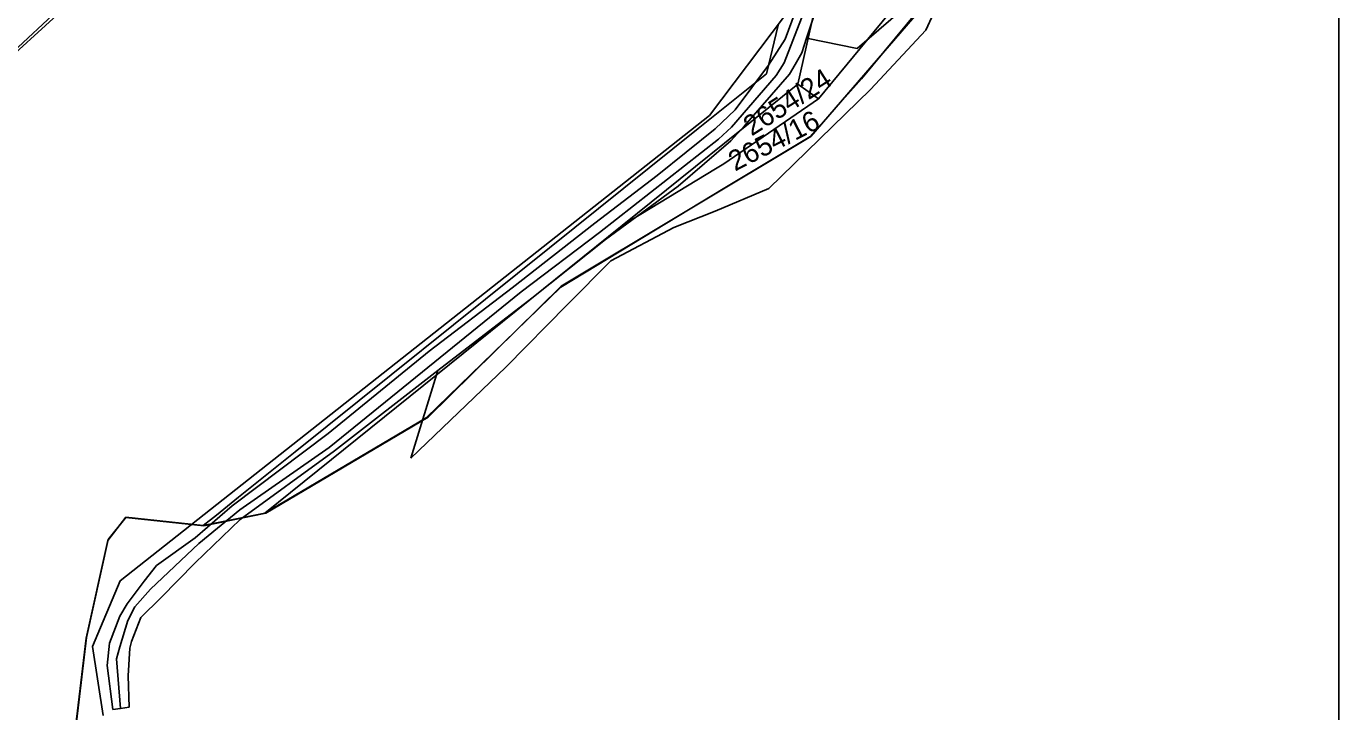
# Model space of a CAD drawing. Extents: x -564810 to -550519, y -1045831 to -1034011.
# Drawn here: x -550851.2 to -550519.3, y -1037181.3 to -1037007.9 of the extents above; entities that cross this region are included whole.
import ezdxf

# ---------------------------------------------------------------- set-up
doc = ezdxf.new("R2010")
doc.units = 0
for name, color, linetype in [('Interakční prvky', 7, 'Continuous'), ('KN stav', 7, 'Continuous'), ('Lesní porost', 7, 'Continuous'), ('Obvod KPU', 7, 'Continuous'), ('Parcelní čísla', 7, 'Continuous'), ('vodní toky', 7, 'Continuous'), ('Vrstva 18', 7, 'Continuous'), ('Vrstva 33', 7, 'Continuous'), ('Vrstva 63', 7, 'Continuous')]:
    doc.layers.add(name, color=color, linetype=linetype)

msp = doc.modelspace()

# ---------------------------------------------------------------- linework, layer by layer
at = {"layer": 'Interakční prvky'}
msp.add_lwpolyline([(-550831.77, -1037182.32), (-550834.48, -1037164.87), (-550827.51, -1037148.2), (-550678.45, -1037030.53), (-550659.46, -1037005.33), (-550634.3, -1036877.54)], dxfattribs=at)
at = {"layer": 'KN stav'}
for p, q in [((-550656.13, -1037022.55), (-550607.43, -1036809.12)), ((-550621.87, -1036991.16), (-550650.89, -1037026.27)), ((-550618.28, -1036994.93), (-550639.99, -1037021.25)), ((-550661.1, -1037007.64), (-550664.02, -1037019.92)), ((-550700.54, -1037058.32), (-550656.13, -1037022.55)), ((-550681.27, -1037033.77), (-550664.02, -1037019.92)), ((-550656.13, -1037022.55), (-550650.89, -1037026.27)), ((-550639.99, -1037021.25), (-550653.05, -1037035.87)), ((-550650.89, -1037026.27), (-550674.84, -1037042.75)), ((-550681.27, -1037033.77), (-550718.87, -1037063.93)), ((-550653.05, -1037035.87), (-550674.55, -1037048.83)), ((-550674.84, -1037042.75), (-550676.93, -1037044.01)), ((-550676.93, -1037044.01), (-550700.54, -1037058.32)), ((-550674.55, -1037048.83), (-550716.07, -1037073.88)), ((-550700.54, -1037058.32), (-550790.92, -1037131.1)), ((-550718.87, -1037063.93), (-550783.19, -1037115.55)), ((-550716.07, -1037073.88), (-550750.08, -1037107)), ((-550750.08, -1037107), (-550790.92, -1037131.1)), ((-550797.58, -1037127.09), (-550783.19, -1037115.55)), ((-550797.58, -1037127.09), (-550803.16, -1037131.58)), ((-550826.04, -1037132.14), (-550830.6, -1037138.03)), ((-550806.48, -1037134.23), (-550826.04, -1037132.14)), ((-550790.92, -1037131.1), (-550806.48, -1037134.23)), ((-550803.16, -1037131.58), (-550806.48, -1037134.23)), ((-550830.6, -1037138.03), (-550836.11, -1037162.73)), ((-550836.11, -1037162.73), (-550840.86, -1037202.24))]:
    msp.add_line(p, q, dxfattribs=at)
at = {"layer": 'Lesní porost'}
for p, q in [((-550618.47, -1036997.48), (-550623.7, -1037008.89)), ((-550641.07, -1037013.56), (-550627.05, -1037001.49)), ((-550861.23, -1037021.16), (-550842.61, -1037004.29)), ((-550623.7, -1037008.89), (-550637.7, -1037023.92)), ((-550655.09, -1037014.63), (-550653.89, -1037010.94)), ((-550653.89, -1037010.94), (-550641.07, -1037013.56)), ((-550656.74, -1037017.62), (-550655.09, -1037014.63)), ((-550658.17, -1037020.05), (-550656.74, -1037017.62)), ((-550669.56, -1037033.13), (-550658.17, -1037020.05)), ((-550637.7, -1037023.92), (-550663.39, -1037048.97)), ((-550673.01, -1037036.94), (-550669.56, -1037033.13)), ((-550686.36, -1037048.38), (-550673.01, -1037036.94)), ((-550704.7, -1037061.9), (-550686.36, -1037048.38)), ((-550663.39, -1037048.97), (-550677.02, -1037054.72)), ((-550677.02, -1037054.72), (-550687.46, -1037058.8)), ((-550687.46, -1037058.8), (-550703.36, -1037067.24)), ((-550723.41, -1037076.73), (-550704.7, -1037061.9)), ((-550703.36, -1037067.24), (-550714.35, -1037078.31)), ((-550747.13, -1037094.97), (-550723.41, -1037076.73)), ((-550714.35, -1037078.31), (-550729.95, -1037094.12)), ((-550729.95, -1037094.12), (-550754, -1037117.22)), ((-550754, -1037117.22), (-550747.13, -1037094.97))]:
    msp.add_line(p, q, dxfattribs=at)
at = {"layer": 'Obvod KPU'}
for p, q in [((-550652.83, -1037035.84), (-550616.61, -1036993.86)), ((-550715.97, -1037073.69), (-550652.83, -1037035.84)), ((-550749.62, -1037106.83), (-550715.97, -1037073.69)), ((-550790.67, -1037131.11), (-550749.62, -1037106.83)), ((-550830.5, -1037137.76), (-550826.04, -1037132.22)), ((-550826.04, -1037132.22), (-550806.34, -1037134.28)), ((-550806.34, -1037134.28), (-550790.67, -1037131.11)), ((-550835.97, -1037162.56), (-550830.5, -1037137.76)), ((-550840.7, -1037202.08), (-550835.97, -1037162.56))]:
    msp.add_line(p, q, dxfattribs=at)
at = {"layer": 'vodní toky'}
for p, q in [((-550654.45, -1036998.18), (-550659.33, -1037011.17)), ((-550653.89, -1037010.94), (-550649.93, -1036998.74)), ((-550659.33, -1037011.17), (-550663.49, -1037017.73)), ((-550655.09, -1037014.63), (-550653.89, -1037010.94)), ((-550656.74, -1037017.62), (-550655.09, -1037014.63)), ((-550663.49, -1037017.73), (-550671.98, -1037029.05)), ((-550658.17, -1037020.05), (-550656.74, -1037017.62)), ((-550669.56, -1037033.13), (-550658.17, -1037020.05)), ((-550671.98, -1037029.05), (-550677.02, -1037033.89)), ((-550673.01, -1037036.94), (-550669.56, -1037033.13)), ((-550677.02, -1037033.89), (-550691.7, -1037045.64)), ((-550686.36, -1037048.38), (-550673.01, -1037036.94)), ((-550691.7, -1037045.64), (-550707.43, -1037057.71)), ((-550704.7, -1037061.9), (-550686.36, -1037048.38)), ((-550707.43, -1037057.71), (-550728.32, -1037074.06)), ((-550723.41, -1037076.73), (-550704.7, -1037061.9)), ((-550728.32, -1037074.06), (-550749.37, -1037090.14)), ((-550747.13, -1037094.97), (-550723.41, -1037076.73)), ((-550749.37, -1037090.14), (-550774.92, -1037110.92)), ((-550773.3, -1037115.35), (-550747.13, -1037094.97)), ((-550774.92, -1037110.92), (-550799.18, -1037129.26)), ((-550797.12, -1037132.69), (-550773.3, -1037115.35)), ((-550799.18, -1037129.26), (-550808.53, -1037137.3)), ((-550808.5, -1037143.69), (-550797.12, -1037132.69)), ((-550808.53, -1037137.3), (-550818.32, -1037144.33)), ((-550818.32, -1037144.33), (-550821.4, -1037148.33)), ((-550817.2, -1037152.48), (-550808.5, -1037143.69)), ((-550821.4, -1037148.33), (-550825.72, -1037154.07)), ((-550822.29, -1037157.53), (-550817.2, -1037152.48)), ((-550825.72, -1037154.07), (-550827.6, -1037157.19)), ((-550827.6, -1037157.19), (-550830.21, -1037163.98)), ((-550824.62, -1037163.57), (-550822.29, -1037157.53)), ((-550830.21, -1037163.98), (-550830.76, -1037169.66)), ((-550825.48, -1037172.28), (-550825.03, -1037165.24)), ((-550825.03, -1037165.24), (-550824.62, -1037163.57)), ((-550830.76, -1037169.66), (-550829.33, -1037180.79)), ((-550825.19, -1037180.19), (-550825.48, -1037172.28)), ((-550829.33, -1037180.79), (-550827.44, -1037180.48)), ((-550827.44, -1037180.48), (-550825.19, -1037180.19))]:
    msp.add_line(p, q, dxfattribs=at)
at = {"layer": 'Vrstva 18'}
msp.add_lwpolyline([(-550565.31, -1036749.74), (-550596.01, -1036766.79), (-550607.1, -1036781.71), (-550627.56, -1036803.89), (-550649.31, -1036827.33), (-550671.9, -1036845.24), (-550698.76, -1036849.51), (-550714.11, -1036863.15), (-550725.2, -1036883.61), (-550800.24, -1036957.8), (-550844.58, -1037005.13), (-550862.06, -1037021.33), (-550866.75, -1037035.82), (-550868.88, -1037055.44), (-550876.13, -1037076.33), (-550889.35, -1037085.71), (-550985.28, -1037117.69), (-551028.34, -1037124.93), (-551094, -1037136.45), (-551131.95, -1037150.09), (-551160.94, -1037152.22), (-551187.8, -1037163.73), (-551219.35, -1037171.83), (-551273.07, -1037176.1)], dxfattribs=at)
at = {"layer": 'Vrstva 33'}
msp.add_lwpolyline([(-550610.69, -1036793.65), (-550615.31, -1036822.59), (-550617.97, -1036828.88), (-550622.61, -1036853.15), (-550627.18, -1036878.67), (-550641.16, -1036944.81), (-550646.31, -1036968.11), (-550652.34, -1036998.6), (-550659.54, -1037017.14), (-550661.61, -1037020.35), (-550672.84, -1037033.44), (-550676.16, -1037036.5), (-550706.29, -1037060.08), (-550726.04, -1037075.06), (-550774.61, -1037114.51), (-550797.21, -1037130.27), (-550807.58, -1037138.78), (-550819.8, -1037150.32), (-550823.76, -1037154.83), (-550825.57, -1037158.24), (-550827.56, -1037164.89), (-550828.38, -1037167.94), (-550827.44, -1037180.48)], dxfattribs=at)
at = {"layer": 'Vrstva 63'}
msp.add_lwpolyline([(-550519.28, -1039635.94), (-556362.35, -1039635.94), (-556362.35, -1034682.32), (-550519.28, -1034682.32)], close=True, dxfattribs=at)

# ---------------------------------------------------------------- texts
at = {"layer": 'Parcelní čísla'}
for s, rotation, p in [('2654/24', 32.5423, (-550667.77, -1037035.82)), ('2654/16', 27.0829, (-550671.99, -1037044.69))]:
    msp.add_text(s, height=5.1, rotation=rotation, dxfattribs=at).set_placement(p)

doc.saveas('drawing.dxf')
